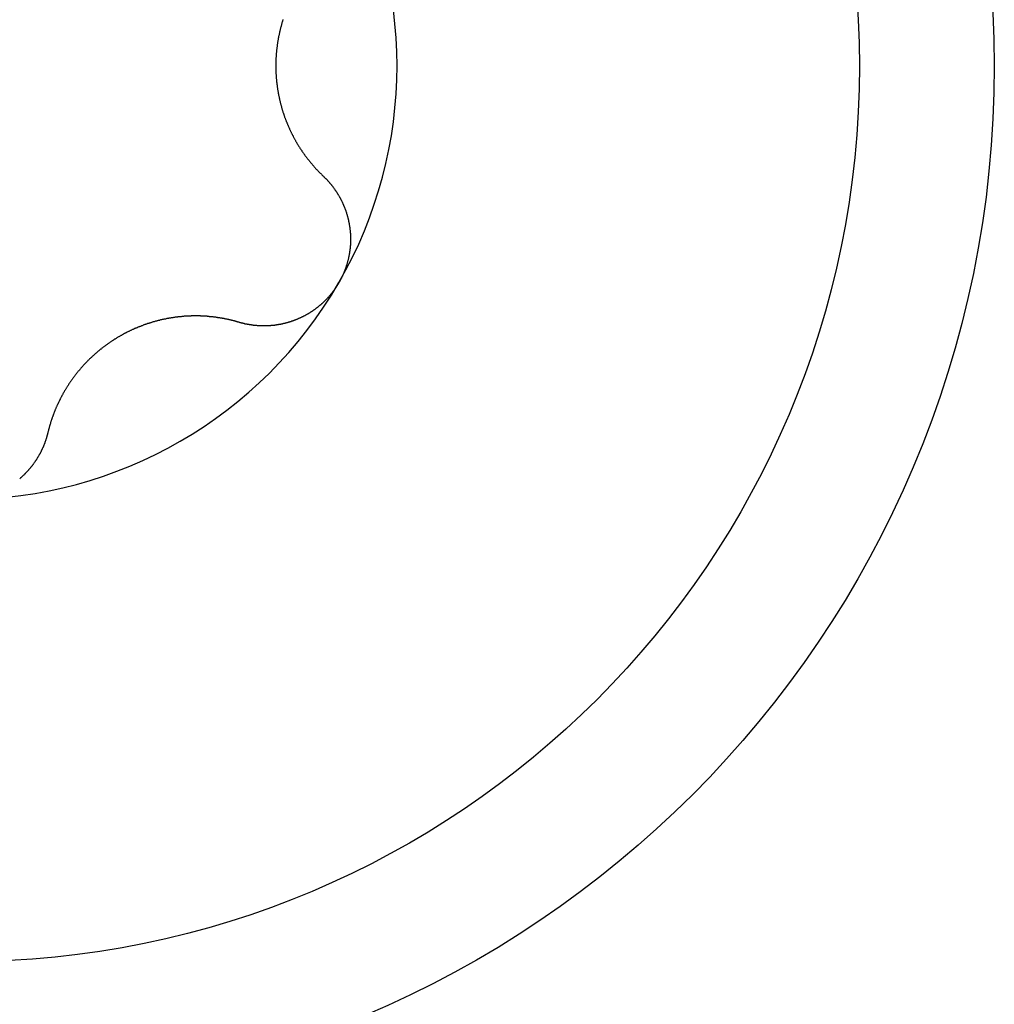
# Model space of a CAD drawing. Extents: x 1107 to 4046, y 937 to 3355.
# Tile 684 of 861: x 2092.27 to 2097.33, y 3095.15 to 3100.26. Entities that reach past the tile are written whole.
import ezdxf

# ---------------------------------------------------------------- set-up
doc = ezdxf.new("R2010")
doc.units = 0
doc.layers.add('KF_VIDA_L___C_BOTTOM', color=7, linetype='CONTINUOUS')

# ---------------------------------------------------------------- blocks, each defined once
blk = doc.blocks.new('KF_VIDA_L___C_BOTTOM')
at = {"layer": 'KF_VIDA_L___C_BOTTOM'}
for points in [[(-93.3418, 225.24, 0), (-93.3427, 225.237, 0), (-93.3436, 225.234, 0), (-93.3445, 225.231, 0), (-93.3454, 225.229, 0), (-93.3463, 225.226, 0), (-93.3471, 225.223, 0), (-93.348, 225.22, 0), (-93.3488, 225.217, 0), (-93.3496, 225.214, 0), (-93.3504, 225.211, 0), (-93.3512, 225.208, 0), (-93.352, 225.205, 0), (-93.3528, 225.202, 0), (-93.3536, 225.2, 0), (-93.3543, 225.197, 0), (-93.3551, 225.194, 0), (-93.3558, 225.191, 0), (-93.3565, 225.188, 0), (-93.3572, 225.185, 0), (-93.3579, 225.182, 0), (-93.3586, 225.179, 0), (-93.3593, 225.176, 0), (-93.36, 225.173, 0), (-93.3606, 225.17, 0), (-93.3613, 225.167, 0), (-93.3619, 225.164, 0), (-93.3625, 225.161, 0), (-93.3631, 225.158, 0), (-93.3637, 225.155, 0), (-93.3643, 225.152, 0), (-93.3649, 225.149, 0), (-93.3654, 225.146, 0), (-93.366, 225.143, 0), (-93.3665, 225.14, 0), (-93.3671, 225.138, 0), (-93.3676, 225.135, 0), (-93.3681, 225.132, 0), (-93.3686, 225.129, 0), (-93.3691, 225.126, 0), (-93.3695, 225.123, 0), (-93.37, 225.12, 0), (-93.3705, 225.117, 0), (-93.3709, 225.114, 0), (-93.3713, 225.111, 0), (-93.3718, 225.108, 0), (-93.3722, 225.105, 0), (-93.3726, 225.102, 0), (-93.3729, 225.099, 0), (-93.3733, 225.096, 0), (-93.3737, 225.093, 0), (-93.374, 225.09, 0), (-93.3744, 225.087, 0), (-93.3747, 225.084, 0), (-93.375, 225.081, 0), (-93.3753, 225.078, 0), (-93.3756, 225.075, 0), (-93.3759, 225.072, 0), (-93.3762, 225.069, 0), (-93.3764, 225.066, 0), (-93.3767, 225.063, 0), (-93.3769, 225.06, 0), (-93.3771, 225.057, 0), (-93.3774, 225.054, 0), (-93.3776, 225.051, 0), (-93.3778, 225.048, 0), (-93.3779, 225.045, 0), (-93.3781, 225.042, 0), (-93.3783, 225.039, 0), (-93.3784, 225.036, 0), (-93.3785, 225.034, 0), (-93.3787, 225.031, 0), (-93.3788, 225.028, 0), (-93.3789, 225.025, 0), (-93.379, 225.022, 0), (-93.3791, 225.019, 0), (-93.3791, 225.016, 0), (-93.3792, 225.013, 0), (-93.3792, 225.01, 0), (-93.3793, 225.007, 0), (-93.3793, 225.004, 0), (-93.3793, 225.001, 0), (-93.3793, 224.999, 0), (-93.3793, 224.996, 0), (-93.3793, 224.993, 0), (-93.3792, 224.99, 0), (-93.3792, 224.987, 0), (-93.3791, 224.984, 0), (-93.3791, 224.981, 0), (-93.379, 224.978, 0), (-93.3789, 224.975, 0), (-93.3788, 224.972, 0), (-93.3787, 224.969, 0), (-93.3785, 224.966, 0), (-93.3784, 224.964, 0), (-93.3783, 224.961, 0), (-93.3781, 224.958, 0), (-93.3779, 224.955, 0), (-93.3778, 224.952, 0), (-93.3776, 224.949, 0), (-93.3774, 224.946, 0), (-93.3771, 224.943, 0), (-93.3769, 224.94, 0), (-93.3767, 224.937, 0), (-93.3764, 224.934, 0), (-93.3762, 224.931, 0), (-93.3759, 224.928, 0), (-93.3756, 224.925, 0), (-93.3753, 224.922, 0), (-93.375, 224.919, 0), (-93.3747, 224.916, 0), (-93.3744, 224.913, 0), (-93.374, 224.91, 0), (-93.3737, 224.907, 0), (-93.3733, 224.904, 0), (-93.3729, 224.901, 0), (-93.3726, 224.898, 0), (-93.3722, 224.895, 0), (-93.3718, 224.892, 0), (-93.3713, 224.889, 0), (-93.3709, 224.886, 0), (-93.3705, 224.883, 0), (-93.37, 224.88, 0), (-93.3695, 224.877, 0), (-93.3691, 224.874, 0), (-93.3686, 224.871, 0), (-93.3681, 224.868, 0), (-93.3676, 224.865, 0), (-93.3671, 224.862, 0), (-93.3665, 224.86, 0), (-93.366, 224.857, 0), (-93.3654, 224.854, 0), (-93.3649, 224.851, 0), (-93.3643, 224.848, 0), (-93.3637, 224.845, 0), (-93.3631, 224.842, 0), (-93.3625, 224.839, 0), (-93.3619, 224.836, 0), (-93.3613, 224.833, 0), (-93.3606, 224.83, 0), (-93.36, 224.827, 0), (-93.3593, 224.824, 0), (-93.3586, 224.821, 0), (-93.3579, 224.818, 0), (-93.3572, 224.815, 0), (-93.3565, 224.812, 0), (-93.3558, 224.809, 0), (-93.3551, 224.806, 0), (-93.3543, 224.803, 0), (-93.3536, 224.8, 0), (-93.3528, 224.798, 0), (-93.352, 224.795, 0), (-93.3512, 224.792, 0), (-93.3504, 224.789, 0), (-93.3496, 224.786, 0), (-93.3488, 224.783, 0), (-93.348, 224.78, 0), (-93.3471, 224.777, 0), (-93.3463, 224.774, 0), (-93.3454, 224.771, 0), (-93.3445, 224.769, 0), (-93.3436, 224.766, 0), (-93.3427, 224.763, 0), (-93.3418, 224.76, 0), (-93.3409, 224.757, 0), (-93.34, 224.754, 0), (-93.339, 224.751, 0), (-93.3381, 224.749, 0), (-93.3371, 224.746, 0), (-93.3361, 224.743, 0), (-93.3352, 224.74, 0), (-93.3342, 224.737, 0), (-93.3332, 224.734, 0), (-93.3321, 224.732, 0), (-93.3311, 224.729, 0), (-93.3301, 224.726, 0), (-93.329, 224.723, 0), (-93.328, 224.721, 0), (-93.3269, 224.718, 0), (-93.3259, 224.715, 0), (-93.3248, 224.712, 0), (-93.3237, 224.709, 0), (-93.3226, 224.707, 0), (-93.3215, 224.704, 0), (-93.3204, 224.701, 0), (-93.3192, 224.699, 0), (-93.3181, 224.696, 0), (-93.317, 224.693, 0), (-93.3158, 224.69, 0), (-93.3146, 224.688, 0), (-93.3135, 224.685, 0), (-93.3123, 224.682, 0), (-93.3111, 224.68, 0), (-93.3099, 224.677, 0), (-93.3087, 224.674, 0), (-93.3075, 224.672, 0), (-93.3063, 224.669, 0), (-93.305, 224.666, 0), (-93.3038, 224.664, 0), (-93.3026, 224.661, 0), (-93.3013, 224.659, 0), (-93.3001, 224.656, 0), (-93.2988, 224.653, 0), (-93.2975, 224.651, 0), (-93.2963, 224.648, 0), (-93.295, 224.646, 0), (-93.2937, 224.643, 0), (-93.2924, 224.641, 0), (-93.2911, 224.638, 0), (-93.2898, 224.636, 0), (-93.2884, 224.633, 0), (-93.2871, 224.63, 0), (-93.2858, 224.628, 0), (-93.2844, 224.625, 0), (-93.2831, 224.623, 0), (-93.2817, 224.621, 0), (-93.2804, 224.618, 0), (-93.279, 224.616, 0), (-93.2777, 224.613, 0), (-93.2763, 224.611, 0), (-93.2749, 224.608, 0), (-93.2735, 224.606, 0), (-93.2721, 224.603, 0), (-93.2707, 224.601, 0), (-93.2693, 224.599, 0), (-93.2679, 224.596, 0), (-93.2665, 224.594, 0), (-93.2651, 224.592, 0), (-93.2637, 224.589, 0), (-93.2622, 224.587, 0), (-93.2608, 224.585, 0), (-93.2594, 224.582, 0), (-93.2579, 224.58, 0), (-93.2565, 224.578, 0), (-93.255, 224.575, 0), (-93.2536, 224.573, 0), (-93.2521, 224.571, 0), (-93.2506, 224.569, 0), (-93.2492, 224.566, 0), (-93.2477, 224.564, 0), (-93.2462, 224.562, 0), (-93.2447, 224.56, 0), (-93.2432, 224.558, 0), (-93.2417, 224.555, 0), (-93.2402, 224.553, 0), (-93.2387, 224.551, 0), (-93.2372, 224.549, 0), (-93.2356, 224.547, 0), (-93.2341, 224.544, 0), (-93.2325, 224.542, 0), (-93.231, 224.54, 0), (-93.2294, 224.538, 0), (-93.2278, 224.536, 0), (-93.2262, 224.533, 0), (-93.2246, 224.531, 0), (-93.223, 224.529, 0), (-93.2214, 224.527, 0), (-93.2197, 224.525, 0), (-93.2181, 224.523, 0), (-93.2165, 224.521, 0), (-93.2148, 224.518, 0), (-93.2132, 224.516, 0), (-93.2115, 224.514, 0), (-93.2098, 224.512, 0), (-93.2081, 224.51, 0), (-93.2064, 224.508, 0), (-93.2047, 224.506, 0), (-93.203, 224.503, 0), (-93.2013, 224.501, 0), (-93.1996, 224.499, 0), (-93.1978, 224.497, 0), (-93.1961, 224.495, 0), (-93.1943, 224.493, 0), (-93.1926, 224.491, 0), (-93.1908, 224.489, 0), (-93.189, 224.487, 0), (-93.1873, 224.485, 0), (-93.1855, 224.483, 0), (-93.1837, 224.481, 0), (-93.1819, 224.479, 0), (-93.1801, 224.476, 0), (-93.1782, 224.474, 0), (-93.1764, 224.472, 0), (-93.1746, 224.47, 0), (-93.1727, 224.468, 0), (-93.1709, 224.466, 0), (-93.169, 224.464, 0), (-93.1671, 224.462, 0), (-93.1653, 224.46, 0), (-93.1634, 224.458, 0), (-93.1615, 224.456, 0), (-93.1596, 224.454, 0), (-93.1577, 224.452, 0), (-93.1558, 224.45, 0), (-93.1539, 224.448, 0), (-93.1519, 224.446, 0), (-93.15, 224.445, 0), (-93.1481, 224.443, 0), (-93.1461, 224.441, 0), (-93.1442, 224.439, 0), (-93.1422, 224.437, 0), (-93.1402, 224.435, 0), (-93.1383, 224.433, 0), (-93.1363, 224.431, 0), (-93.1343, 224.429, 0), (-93.1323, 224.427, 0)], [(-93.1323, 224.427, 0), (-93.1307, 224.426, 0), (-93.129, 224.424, 0), (-93.1274, 224.423, 0), (-93.1258, 224.421, 0), (-93.1242, 224.419, 0), (-93.1226, 224.418, 0), (-93.121, 224.416, 0), (-93.1194, 224.415, 0), (-93.1179, 224.413, 0), (-93.1163, 224.411, 0), (-93.1147, 224.41, 0), (-93.1132, 224.408, 0), (-93.1116, 224.406, 0), (-93.1101, 224.405, 0), (-93.1086, 224.403, 0), (-93.1071, 224.401, 0), (-93.1056, 224.4, 0), (-93.1041, 224.398, 0), (-93.1026, 224.396, 0), (-93.1011, 224.395, 0), (-93.0996, 224.393, 0), (-93.0981, 224.391, 0), (-93.0967, 224.389, 0), (-93.0952, 224.388, 0), (-93.0938, 224.386, 0), (-93.0923, 224.384, 0), (-93.0909, 224.382, 0), (-93.0895, 224.381, 0), (-93.0881, 224.379, 0), (-93.0867, 224.377, 0), (-93.0853, 224.375, 0), (-93.0839, 224.374, 0), (-93.0826, 224.372, 0), (-93.0812, 224.37, 0), (-93.0798, 224.368, 0), (-93.0785, 224.366, 0), (-93.0772, 224.364, 0), (-93.0758, 224.363, 0), (-93.0745, 224.361, 0), (-93.0732, 224.359, 0), (-93.0719, 224.357, 0), (-93.0706, 224.355, 0), (-93.0693, 224.353, 0), (-93.0681, 224.351, 0), (-93.0668, 224.35, 0), (-93.0655, 224.348, 0), (-93.0643, 224.346, 0), (-93.0631, 224.344, 0), (-93.0618, 224.342, 0), (-93.0606, 224.34, 0), (-93.0594, 224.338, 0), (-93.0582, 224.336, 0), (-93.057, 224.334, 0), (-93.0559, 224.332, 0), (-93.0547, 224.33, 0), (-93.0535, 224.328, 0), (-93.0524, 224.326, 0), (-93.0513, 224.325, 0), (-93.0501, 224.323, 0), (-93.049, 224.321, 0), (-93.0479, 224.319, 0), (-93.0468, 224.317, 0), (-93.0457, 224.315, 0), (-93.0447, 224.313, 0), (-93.0436, 224.311, 0), (-93.0425, 224.309, 0), (-93.0415, 224.307, 0), (-93.0405, 224.305, 0), (-93.0394, 224.303, 0), (-93.0384, 224.301, 0), (-93.0374, 224.299, 0), (-93.0364, 224.297, 0), (-93.0354, 224.295, 0), (-93.0345, 224.293, 0), (-93.0335, 224.291, 0), (-93.0326, 224.289, 0), (-93.0316, 224.286, 0), (-93.0307, 224.284, 0), (-93.0298, 224.282, 0), (-93.0289, 224.28, 0), (-93.028, 224.278, 0), (-93.0271, 224.276, 0), (-93.0262, 224.274, 0), (-93.0254, 224.272, 0), (-93.0245, 224.27, 0), (-93.0237, 224.268, 0), (-93.0228, 224.266, 0), (-93.022, 224.264, 0), (-93.0212, 224.262, 0), (-93.0204, 224.26, 0), (-93.0196, 224.257, 0), (-93.0188, 224.255, 0), (-93.018, 224.253, 0), (-93.0173, 224.251, 0), (-93.0165, 224.249, 0), (-93.0158, 224.247, 0), (-93.015, 224.245, 0), (-93.0143, 224.242, 0), (-93.0136, 224.24, 0), (-93.0129, 224.238, 0), (-93.0122, 224.236, 0), (-93.0115, 224.234, 0), (-93.0108, 224.231, 0), (-93.0102, 224.229, 0), (-93.0095, 224.227, 0), (-93.0089, 224.225, 0), (-93.0083, 224.222, 0), (-93.0076, 224.22, 0), (-93.007, 224.218, 0), (-93.0064, 224.216, 0), (-93.0058, 224.213, 0), (-93.0052, 224.211, 0), (-93.0047, 224.209, 0), (-93.0041, 224.207, 0), (-93.0036, 224.204, 0), (-93.003, 224.202, 0), (-93.0025, 224.2, 0), (-93.002, 224.197, 0), (-93.0015, 224.195, 0), (-93.001, 224.193, 0), (-93.0005, 224.191, 0), (-93.0001, 224.188, 0), (-92.9996, 224.186, 0), (-92.9992, 224.184, 0), (-92.9987, 224.181, 0), (-92.9983, 224.179, 0), (-92.9979, 224.177, 0), (-92.9975, 224.174, 0), (-92.9971, 224.172, 0), (-92.9967, 224.169, 0), (-92.9964, 224.167, 0), (-92.996, 224.165, 0), (-92.9957, 224.162, 0), (-92.9953, 224.16, 0), (-92.995, 224.158, 0), (-92.9947, 224.155, 0), (-92.9944, 224.153, 0), (-92.9941, 224.15, 0), (-92.9939, 224.148, 0), (-92.9936, 224.146, 0), (-92.9934, 224.143, 0), (-92.9931, 224.141, 0), (-92.9929, 224.138, 0), (-92.9927, 224.136, 0), (-92.9925, 224.134, 0), (-92.9923, 224.131, 0), (-92.9922, 224.129, 0), (-92.992, 224.126, 0), (-92.9919, 224.124, 0), (-92.9918, 224.122, 0), (-92.9916, 224.119, 0), (-92.9915, 224.117, 0), (-92.9914, 224.114, 0), (-92.9914, 224.112, 0), (-92.9913, 224.109, 0), (-92.9913, 224.107, 0), (-92.9912, 224.104, 0), (-92.9912, 224.102, 0), (-92.9912, 224.1, 0), (-92.9912, 224.097, 0), (-92.9912, 224.095, 0), (-92.9912, 224.092, 0), (-92.9913, 224.09, 0), (-92.9913, 224.087, 0), (-92.9914, 224.085, 0), (-92.9915, 224.083, 0), (-92.9916, 224.08, 0), (-92.9917, 224.078, 0), (-92.9918, 224.075, 0), (-92.992, 224.073, 0), (-92.9921, 224.07, 0), (-92.9923, 224.068, 0), (-92.9925, 224.065, 0), (-92.9927, 224.063, 0), (-92.9929, 224.06, 0), (-92.9931, 224.058, 0), (-92.9934, 224.056, 0), (-92.9936, 224.053, 0), (-92.9939, 224.051, 0), (-92.9942, 224.048, 0), (-92.9945, 224.046, 0), (-92.9948, 224.043, 0), (-92.9951, 224.041, 0), (-92.9954, 224.039, 0), (-92.9958, 224.036, 0), (-92.9961, 224.034, 0), (-92.9965, 224.031, 0), (-92.9969, 224.029, 0), (-92.9973, 224.026, 0), (-92.9977, 224.024, 0), (-92.9982, 224.021, 0), (-92.9986, 224.019, 0), (-92.9991, 224.017, 0), (-92.9995, 224.014, 0), (-93, 224.012, 0), (-93.0005, 224.009, 0), (-93.001, 224.007, 0), (-93.0015, 224.005, 0), (-93.0021, 224.002, 0), (-93.0026, 224, 0), (-93.0032, 223.997, 0), (-93.0037, 223.995, 0), (-93.0043, 223.993, 0), (-93.0049, 223.99, 0), (-93.0055, 223.988, 0), (-93.0062, 223.985, 0), (-93.0068, 223.983, 0), (-93.0075, 223.981, 0), (-93.0081, 223.978, 0), (-93.0088, 223.976, 0), (-93.0095, 223.974, 0), (-93.0102, 223.971, 0), (-93.0109, 223.969, 0), (-93.0116, 223.966, 0), (-93.0123, 223.964, 0), (-93.0131, 223.962, 0), (-93.0139, 223.959, 0), (-93.0146, 223.957, 0), (-93.0154, 223.955, 0), (-93.0162, 223.952, 0), (-93.017, 223.95, 0), (-93.0178, 223.948, 0), (-93.0187, 223.945, 0), (-93.0195, 223.943, 0), (-93.0204, 223.941, 0), (-93.0213, 223.939, 0), (-93.0221, 223.936, 0), (-93.023, 223.934, 0), (-93.0239, 223.932, 0), (-93.0248, 223.929, 0), (-93.0258, 223.927, 0), (-93.0267, 223.925, 0), (-93.0277, 223.923, 0), (-93.0286, 223.92, 0), (-93.0296, 223.918, 0), (-93.0306, 223.916, 0), (-93.0316, 223.914, 0), (-93.0326, 223.912, 0), (-93.0336, 223.909, 0), (-93.0346, 223.907, 0), (-93.0357, 223.905, 0), (-93.0367, 223.903, 0), (-93.0378, 223.901, 0), (-93.0389, 223.898, 0), (-93.04, 223.896, 0), (-93.0411, 223.894, 0), (-93.0422, 223.892, 0), (-93.0433, 223.89, 0), (-93.0444, 223.888, 0), (-93.0456, 223.886, 0), (-93.0467, 223.883, 0), (-93.0479, 223.881, 0), (-93.0491, 223.879, 0), (-93.0502, 223.877, 0), (-93.0514, 223.875, 0)], [(-93.0514, 223.875, 0), (-93.0527, 223.873, 0), (-93.0539, 223.871, 0), (-93.0551, 223.869, 0), (-93.0563, 223.867, 0), (-93.0576, 223.865, 0), (-93.0589, 223.863, 0), (-93.0602, 223.861, 0), (-93.0615, 223.859, 0), (-93.0628, 223.856, 0), (-93.0641, 223.854, 0), (-93.0654, 223.852, 0), (-93.0668, 223.85, 0), (-93.0681, 223.848, 0), (-93.0695, 223.846, 0), (-93.0709, 223.844, 0), (-93.0723, 223.842, 0), (-93.0737, 223.84, 0), (-93.0751, 223.838, 0), (-93.0765, 223.836, 0), (-93.0779, 223.834, 0), (-93.0794, 223.833, 0), (-93.0809, 223.831, 0), (-93.0823, 223.829, 0), (-93.0838, 223.827, 0), (-93.0853, 223.825, 0), (-93.0868, 223.823, 0), (-93.0883, 223.821, 0), (-93.0899, 223.819, 0), (-93.0914, 223.817, 0), (-93.093, 223.815, 0), (-93.0945, 223.813, 0), (-93.0961, 223.811, 0), (-93.0977, 223.81, 0), (-93.0993, 223.808, 0), (-93.1009, 223.806, 0), (-93.1025, 223.804, 0), (-93.1041, 223.802, 0), (-93.1057, 223.8, 0), (-93.1074, 223.798, 0), (-93.109, 223.797, 0), (-93.1107, 223.795, 0), (-93.1124, 223.793, 0), (-93.1141, 223.791, 0), (-93.1158, 223.789, 0), (-93.1175, 223.788, 0), (-93.1192, 223.786, 0), (-93.1209, 223.784, 0), (-93.1226, 223.782, 0), (-93.1244, 223.781, 0), (-93.1261, 223.779, 0), (-93.1279, 223.777, 0), (-93.1297, 223.775, 0), (-93.1315, 223.774, 0), (-93.1333, 223.772, 0), (-93.1351, 223.77, 0), (-93.1369, 223.769, 0), (-93.1387, 223.767, 0), (-93.1405, 223.765, 0), (-93.1423, 223.764, 0), (-93.1442, 223.762, 0), (-93.146, 223.76, 0), (-93.1479, 223.759, 0), (-93.1498, 223.757, 0), (-93.1516, 223.756, 0), (-93.1535, 223.754, 0), (-93.1554, 223.752, 0), (-93.1573, 223.751, 0), (-93.1592, 223.749, 0), (-93.1612, 223.748, 0), (-93.1631, 223.746, 0), (-93.165, 223.745, 0), (-93.167, 223.743, 0), (-93.1689, 223.742, 0), (-93.1709, 223.74, 0), (-93.1729, 223.739, 0), (-93.1748, 223.737, 0), (-93.1768, 223.736, 0), (-93.1788, 223.734, 0), (-93.1808, 223.733, 0), (-93.1828, 223.732, 0), (-93.1848, 223.73, 0), (-93.1868, 223.729, 0), (-93.1889, 223.727, 0), (-93.1909, 223.726, 0), (-93.1929, 223.725, 0), (-93.195, 223.723, 0), (-93.1971, 223.722, 0), (-93.1991, 223.721, 0), (-93.2012, 223.719, 0), (-93.2033, 223.718, 0), (-93.2053, 223.717, 0), (-93.2074, 223.715, 0), (-93.2095, 223.714, 0), (-93.2116, 223.713, 0), (-93.2137, 223.712, 0), (-93.2158, 223.711, 0), (-93.218, 223.709, 0), (-93.2201, 223.708, 0), (-93.2222, 223.707, 0), (-93.2243, 223.706, 0), (-93.2265, 223.705, 0), (-93.2286, 223.703, 0), (-93.2308, 223.702, 0), (-93.2329, 223.701, 0), (-93.2351, 223.7, 0), (-93.2373, 223.699, 0), (-93.2394, 223.698, 0), (-93.2416, 223.697, 0), (-93.2438, 223.696, 0), (-93.246, 223.695, 0), (-93.2481, 223.694, 0), (-93.2503, 223.693, 0), (-93.2525, 223.692, 0), (-93.2547, 223.691, 0), (-93.2569, 223.69, 0), (-93.2591, 223.689, 0), (-93.2613, 223.688, 0), (-93.2635, 223.687, 0), (-93.2658, 223.686, 0), (-93.268, 223.685, 0), (-93.2702, 223.684, 0), (-93.2724, 223.683, 0), (-93.2746, 223.682, 0), (-93.2769, 223.681, 0), (-93.2791, 223.68, 0), (-93.2813, 223.68, 0), (-93.2836, 223.679, 0), (-93.2858, 223.678, 0), (-93.288, 223.677, 0), (-93.2903, 223.676, 0), (-93.2925, 223.675, 0), (-93.2948, 223.675, 0), (-93.297, 223.674, 0), (-93.2993, 223.673, 0), (-93.3015, 223.672, 0), (-93.3038, 223.672, 0), (-93.306, 223.671, 0), (-93.3083, 223.67, 0), (-93.3105, 223.67, 0), (-93.3128, 223.669, 0), (-93.315, 223.668, 0), (-93.3173, 223.668, 0), (-93.3195, 223.667, 0), (-93.3218, 223.666, 0), (-93.324, 223.666, 0), (-93.3263, 223.665, 0), (-93.3285, 223.664, 0), (-93.3308, 223.664, 0), (-93.333, 223.663, 0), (-93.3353, 223.663, 0), (-93.3375, 223.662, 0), (-93.3398, 223.662, 0), (-93.3421, 223.661, 0), (-93.3443, 223.661, 0), (-93.3465, 223.66, 0), (-93.3488, 223.66, 0), (-93.351, 223.659, 0), (-93.3533, 223.659, 0), (-93.3555, 223.658, 0), (-93.3578, 223.658, 0), (-93.36, 223.657, 0), (-93.3623, 223.657, 0), (-93.3645, 223.657, 0), (-93.3667, 223.656, 0), (-93.369, 223.656, 0), (-93.3712, 223.655, 0), (-93.3734, 223.655, 0), (-93.3756, 223.655, 0), (-93.3779, 223.654, 0), (-93.3801, 223.654, 0), (-93.3823, 223.654, 0), (-93.3845, 223.654, 0), (-93.3867, 223.653, 0), (-93.389, 223.653, 0), (-93.3912, 223.653, 0), (-93.3934, 223.653, 0), (-93.3957, 223.652, 0), (-93.3979, 223.652, 0), (-93.4001, 223.652, 0), (-93.4024, 223.652, 0), (-93.4046, 223.652, 0), (-93.4069, 223.651, 0), (-93.4091, 223.651, 0), (-93.4113, 223.651, 0), (-93.4136, 223.651, 0), (-93.4158, 223.651, 0), (-93.4181, 223.651, 0), (-93.4203, 223.651, 0), (-93.4226, 223.65, 0), (-93.4249, 223.65, 0), (-93.4271, 223.65, 0), (-93.4294, 223.65, 0), (-93.4316, 223.65, 0), (-93.4339, 223.65, 0), (-93.4361, 223.65, 0), (-93.4384, 223.65, 0), (-93.4407, 223.65, 0), (-93.4429, 223.65, 0), (-93.4452, 223.65, 0), (-93.4475, 223.65, 0), (-93.4497, 223.65, 0), (-93.452, 223.65, 0), (-93.4542, 223.65, 0), (-93.4565, 223.65, 0), (-93.4588, 223.65, 0), (-93.461, 223.651, 0), (-93.4633, 223.651, 0), (-93.4656, 223.651, 0), (-93.4678, 223.651, 0), (-93.4701, 223.651, 0), (-93.4723, 223.651, 0), (-93.4746, 223.651, 0), (-93.4769, 223.652, 0), (-93.4791, 223.652, 0), (-93.4814, 223.652, 0), (-93.4836, 223.652, 0), (-93.4859, 223.652, 0), (-93.4881, 223.653, 0), (-93.4904, 223.653, 0), (-93.4927, 223.653, 0), (-93.4949, 223.653, 0), (-93.4972, 223.654, 0), (-93.4994, 223.654, 0), (-93.5017, 223.654, 0), (-93.5039, 223.654, 0), (-93.5061, 223.655, 0), (-93.5084, 223.655, 0), (-93.5106, 223.655, 0), (-93.5129, 223.656, 0), (-93.5151, 223.656, 0), (-93.5173, 223.657, 0), (-93.5196, 223.657, 0), (-93.5218, 223.657, 0), (-93.524, 223.658, 0), (-93.5263, 223.658, 0), (-93.5285, 223.659, 0), (-93.5307, 223.659, 0), (-93.5329, 223.659, 0), (-93.5351, 223.66, 0), (-93.5373, 223.66, 0), (-93.5396, 223.661, 0), (-93.5418, 223.661, 0), (-93.544, 223.662, 0), (-93.5462, 223.662, 0), (-93.5484, 223.663, 0), (-93.5506, 223.664, 0), (-93.5528, 223.664, 0), (-93.5549, 223.665, 0), (-93.5571, 223.665, 0), (-93.5593, 223.666, 0), (-93.5615, 223.666, 0), (-93.5637, 223.667, 0), (-93.5658, 223.668, 0), (-93.568, 223.668, 0), (-93.5702, 223.669, 0)], [(-93.5702, 223.669, 0), (-93.5728, 223.67, 0), (-93.5754, 223.67, 0), (-93.5781, 223.671, 0), (-93.5807, 223.672, 0), (-93.5834, 223.673, 0), (-93.586, 223.673, 0), (-93.5887, 223.674, 0), (-93.5913, 223.675, 0), (-93.594, 223.676, 0), (-93.5966, 223.676, 0), (-93.5993, 223.677, 0), (-93.6019, 223.678, 0), (-93.6046, 223.678, 0), (-93.6073, 223.679, 0), (-93.6099, 223.68, 0), (-93.6126, 223.68, 0), (-93.6153, 223.681, 0), (-93.6179, 223.682, 0), (-93.6206, 223.682, 0), (-93.6233, 223.683, 0), (-93.6259, 223.683, 0), (-93.6286, 223.684, 0), (-93.6313, 223.685, 0), (-93.634, 223.685, 0), (-93.6367, 223.686, 0), (-93.6393, 223.686, 0), (-93.642, 223.687, 0), (-93.6447, 223.687, 0), (-93.6474, 223.688, 0), (-93.6501, 223.688, 0), (-93.6527, 223.689, 0), (-93.6554, 223.689, 0), (-93.6581, 223.69, 0), (-93.6608, 223.69, 0), (-93.6635, 223.691, 0), (-93.6662, 223.691, 0), (-93.6688, 223.692, 0), (-93.6715, 223.692, 0), (-93.6742, 223.692, 0), (-93.6769, 223.693, 0), (-93.6796, 223.693, 0), (-93.6823, 223.694, 0), (-93.6849, 223.694, 0), (-93.6876, 223.694, 0), (-93.6903, 223.695, 0), (-93.693, 223.695, 0), (-93.6957, 223.696, 0), (-93.6984, 223.696, 0), (-93.701, 223.696, 0), (-93.7037, 223.697, 0), (-93.7064, 223.697, 0), (-93.7091, 223.697, 0), (-93.7117, 223.697, 0), (-93.7144, 223.698, 0), (-93.7171, 223.698, 0), (-93.7198, 223.698, 0), (-93.7224, 223.698, 0), (-93.7251, 223.699, 0), (-93.7278, 223.699, 0), (-93.7304, 223.699, 0), (-93.7331, 223.699, 0), (-93.7358, 223.7, 0), (-93.7384, 223.7, 0), (-93.7411, 223.7, 0), (-93.7438, 223.7, 0), (-93.7464, 223.7, 0), (-93.7491, 223.701, 0), (-93.7517, 223.701, 0), (-93.7544, 223.701, 0), (-93.7571, 223.701, 0), (-93.7598, 223.701, 0), (-93.7625, 223.701, 0), (-93.7652, 223.701, 0), (-93.7679, 223.701, 0), (-93.7706, 223.702, 0), (-93.7734, 223.702, 0), (-93.7761, 223.702, 0), (-93.7788, 223.702, 0), (-93.7816, 223.702, 0), (-93.7844, 223.702, 0), (-93.7871, 223.702, 0), (-93.7899, 223.702, 0), (-93.7927, 223.702, 0), (-93.7954, 223.702, 0), (-93.7982, 223.702, 0), (-93.801, 223.702, 0), (-93.8038, 223.702, 0), (-93.8066, 223.702, 0), (-93.8094, 223.702, 0), (-93.8122, 223.702, 0), (-93.8151, 223.702, 0), (-93.8179, 223.702, 0), (-93.8207, 223.701, 0), (-93.8235, 223.701, 0), (-93.8264, 223.701, 0), (-93.8292, 223.701, 0), (-93.8321, 223.701, 0), (-93.8349, 223.701, 0), (-93.8378, 223.701, 0), (-93.8406, 223.701, 0), (-93.8435, 223.7, 0), (-93.8464, 223.7, 0), (-93.8493, 223.7, 0), (-93.8521, 223.7, 0), (-93.855, 223.7, 0), (-93.8579, 223.699, 0), (-93.8608, 223.699, 0), (-93.8637, 223.699, 0), (-93.8666, 223.699, 0), (-93.8695, 223.698, 0), (-93.8724, 223.698, 0), (-93.8753, 223.698, 0), (-93.8782, 223.698, 0), (-93.8811, 223.697, 0), (-93.884, 223.697, 0), (-93.8869, 223.697, 0), (-93.8898, 223.696, 0), (-93.8927, 223.696, 0), (-93.8956, 223.696, 0), (-93.8986, 223.695, 0), (-93.9015, 223.695, 0), (-93.9044, 223.694, 0), (-93.9073, 223.694, 0), (-93.9103, 223.694, 0), (-93.9132, 223.693, 0), (-93.9161, 223.693, 0), (-93.919, 223.692, 0), (-93.922, 223.692, 0), (-93.9249, 223.691, 0), (-93.9278, 223.691, 0), (-93.9308, 223.69, 0), (-93.9337, 223.69, 0), (-93.9366, 223.689, 0), (-93.9396, 223.689, 0), (-93.9425, 223.688, 0), (-93.9454, 223.688, 0), (-93.9484, 223.687, 0), (-93.9513, 223.686, 0), (-93.9543, 223.686, 0), (-93.9572, 223.685, 0), (-93.9601, 223.685, 0), (-93.9631, 223.684, 0), (-93.966, 223.683, 0), (-93.9689, 223.683, 0), (-93.9718, 223.682, 0), (-93.9748, 223.681, 0), (-93.9777, 223.681, 0), (-93.9806, 223.68, 0), (-93.9836, 223.679, 0), (-93.9865, 223.679, 0), (-93.9894, 223.678, 0), (-93.9923, 223.677, 0), (-93.9952, 223.676, 0), (-93.9982, 223.675, 0), (-94.0011, 223.675, 0), (-94.004, 223.674, 0), (-94.0069, 223.673, 0), (-94.0098, 223.672, 0), (-94.0127, 223.671, 0), (-94.0156, 223.671, 0), (-94.0185, 223.67, 0), (-94.0214, 223.669, 0), (-94.0243, 223.668, 0), (-94.0272, 223.667, 0), (-94.0301, 223.666, 0), (-94.033, 223.665, 0), (-94.0358, 223.664, 0), (-94.0387, 223.663, 0), (-94.0416, 223.663, 0), (-94.0445, 223.662, 0), (-94.0473, 223.661, 0), (-94.0502, 223.66, 0), (-94.0531, 223.659, 0), (-94.0559, 223.658, 0), (-94.0588, 223.657, 0), (-94.0616, 223.656, 0), (-94.0644, 223.655, 0), (-94.0673, 223.654, 0), (-94.0701, 223.653, 0), (-94.0729, 223.651, 0), (-94.0758, 223.65, 0), (-94.0786, 223.649, 0), (-94.0814, 223.648, 0), (-94.0842, 223.647, 0), (-94.087, 223.646, 0), (-94.0898, 223.645, 0), (-94.0926, 223.644, 0), (-94.0954, 223.643, 0), (-94.0982, 223.641, 0), (-94.1009, 223.64, 0), (-94.1037, 223.639, 0), (-94.1065, 223.638, 0), (-94.1092, 223.637, 0), (-94.112, 223.636, 0), (-94.1147, 223.634, 0), (-94.1174, 223.633, 0), (-94.1202, 223.632, 0), (-94.1229, 223.631, 0), (-94.1256, 223.629, 0), (-94.1283, 223.628, 0), (-94.131, 223.627, 0), (-94.1337, 223.626, 0), (-94.1364, 223.624, 0), (-94.1391, 223.623, 0), (-94.1417, 223.622, 0), (-94.1444, 223.621, 0), (-94.1471, 223.619, 0), (-94.1497, 223.618, 0), (-94.1523, 223.617, 0), (-94.155, 223.615, 0), (-94.1576, 223.614, 0), (-94.1602, 223.613, 0), (-94.1628, 223.611, 0), (-94.1654, 223.61, 0), (-94.168, 223.608, 0), (-94.1706, 223.607, 0), (-94.1732, 223.606, 0), (-94.1757, 223.604, 0), (-94.1783, 223.603, 0), (-94.1808, 223.601, 0), (-94.1834, 223.6, 0), (-94.1859, 223.599, 0), (-94.1884, 223.597, 0), (-94.1909, 223.596, 0), (-94.1934, 223.594, 0), (-94.1959, 223.593, 0), (-94.1984, 223.591, 0), (-94.2009, 223.59, 0), (-94.2034, 223.588, 0), (-94.2059, 223.587, 0), (-94.2084, 223.585, 0), (-94.2109, 223.584, 0), (-94.2134, 223.582, 0), (-94.2159, 223.581, 0), (-94.2183, 223.579, 0), (-94.2208, 223.577, 0), (-94.2233, 223.576, 0), (-94.2258, 223.574, 0), (-94.2282, 223.573, 0), (-94.2307, 223.571, 0), (-94.2332, 223.569, 0), (-94.2356, 223.568, 0), (-94.2381, 223.566, 0), (-94.2405, 223.564, 0), (-94.243, 223.563, 0), (-94.2454, 223.561, 0), (-94.2479, 223.559, 0), (-94.2503, 223.557, 0), (-94.2527, 223.556, 0), (-94.2552, 223.554, 0), (-94.2576, 223.552, 0), (-94.26, 223.551, 0), (-94.2624, 223.549, 0), (-94.2648, 223.547, 0), (-94.2672, 223.545, 0), (-94.2696, 223.543, 0), (-94.272, 223.542, 0), (-94.2744, 223.54, 0), (-94.2768, 223.538, 0), (-94.2792, 223.536, 0), (-94.2815, 223.534, 0), (-94.2839, 223.532, 0), (-94.2863, 223.53, 0), (-94.2886, 223.529, 0), (-94.291, 223.527, 0), (-94.2933, 223.525, 0), (-94.2956, 223.523, 0), (-94.298, 223.521, 0), (-94.3003, 223.519, 0), (-94.3026, 223.517, 0), (-94.3049, 223.515, 0), (-94.3072, 223.513, 0), (-94.3095, 223.511, 0), (-94.3118, 223.509, 0), (-94.3141, 223.507, 0), (-94.3164, 223.505, 0), (-94.3186, 223.503, 0), (-94.3209, 223.501, 0), (-94.3232, 223.499, 0), (-94.3254, 223.497, 0), (-94.3276, 223.495, 0), (-94.3299, 223.493, 0), (-94.3321, 223.491, 0), (-94.3343, 223.489, 0), (-94.3365, 223.487, 0), (-94.3387, 223.485, 0), (-94.3409, 223.483, 0), (-94.3431, 223.481, 0), (-94.3453, 223.479, 0), (-94.3474, 223.476, 0), (-94.3496, 223.474, 0), (-94.3517, 223.472, 0), (-94.3539, 223.47, 0), (-94.356, 223.468, 0), (-94.3581, 223.466, 0), (-94.3602, 223.464, 0), (-94.3623, 223.462, 0), (-94.3644, 223.459, 0), (-94.3665, 223.457, 0), (-94.3686, 223.455, 0), (-94.3706, 223.453, 0), (-94.3727, 223.451, 0), (-94.3747, 223.448, 0), (-94.3768, 223.446, 0), (-94.3788, 223.444, 0), (-94.3808, 223.442, 0), (-94.3828, 223.44, 0), (-94.3848, 223.437, 0), (-94.3868, 223.435, 0), (-94.3887, 223.433, 0), (-94.3907, 223.431, 0), (-94.3926, 223.428, 0), (-94.3946, 223.426, 0), (-94.3965, 223.424, 0), (-94.3984, 223.421, 0), (-94.4003, 223.419, 0), (-94.4022, 223.417, 0), (-94.4041, 223.415, 0), (-94.406, 223.412, 0), (-94.4079, 223.41, 0), (-94.4097, 223.408, 0), (-94.4116, 223.405, 0), (-94.4134, 223.403, 0), (-94.4153, 223.401, 0), (-94.4171, 223.398, 0), (-94.4189, 223.396, 0), (-94.4207, 223.394, 0), (-94.4225, 223.391, 0), (-94.4242, 223.389, 0), (-94.426, 223.387, 0), (-94.4277, 223.384, 0), (-94.4295, 223.382, 0), (-94.4312, 223.38, 0), (-94.4329, 223.377, 0), (-94.4346, 223.375, 0), (-94.4363, 223.372, 0), (-94.438, 223.37, 0), (-94.4397, 223.368, 0), (-94.4414, 223.365, 0), (-94.443, 223.363, 0), (-94.4447, 223.361, 0), (-94.4463, 223.358, 0), (-94.4479, 223.356, 0), (-94.4496, 223.353, 0), (-94.4512, 223.351, 0), (-94.4527, 223.349, 0), (-94.4543, 223.346, 0), (-94.4559, 223.344, 0), (-94.4574, 223.341, 0), (-94.459, 223.339, 0), (-94.4605, 223.337, 0), (-94.4621, 223.334, 0), (-94.4636, 223.332, 0), (-94.4651, 223.329, 0), (-94.4666, 223.327, 0), (-94.468, 223.325, 0), (-94.4695, 223.322, 0), (-94.471, 223.32, 0), (-94.4724, 223.317, 0), (-94.4738, 223.315, 0), (-94.4753, 223.313, 0), (-94.4767, 223.31, 0), (-94.4781, 223.308, 0), (-94.4795, 223.305, 0), (-94.4808, 223.303, 0), (-94.4822, 223.301, 0), (-94.4836, 223.298, 0), (-94.4849, 223.296, 0), (-94.4862, 223.293, 0), (-94.4876, 223.291, 0), (-94.4889, 223.289, 0), (-94.4902, 223.286, 0), (-94.4914, 223.284, 0), (-94.4927, 223.281, 0), (-94.494, 223.279, 0), (-94.4952, 223.277, 0), (-94.4965, 223.274, 0), (-94.4977, 223.272, 0), (-94.4989, 223.269, 0), (-94.5001, 223.267, 0), (-94.5013, 223.265, 0), (-94.5025, 223.262, 0), (-94.5036, 223.26, 0), (-94.5048, 223.257, 0), (-94.506, 223.255, 0), (-94.5071, 223.253, 0), (-94.5083, 223.25, 0), (-94.5094, 223.248, 0), (-94.5105, 223.245, 0), (-94.5116, 223.243, 0), (-94.5128, 223.24, 0), (-94.5139, 223.238, 0), (-94.515, 223.236, 0), (-94.5161, 223.233, 0), (-94.5171, 223.231, 0), (-94.5182, 223.228, 0), (-94.5193, 223.226, 0), (-94.5203, 223.223, 0), (-94.5214, 223.221, 0), (-94.5224, 223.218, 0), (-94.5235, 223.216, 0), (-94.5245, 223.213, 0), (-94.5255, 223.211, 0), (-94.5265, 223.208, 0), (-94.5276, 223.206, 0), (-94.5286, 223.203, 0), (-94.5295, 223.201, 0), (-94.5305, 223.198, 0), (-94.5315, 223.196, 0), (-94.5325, 223.193, 0), (-94.5334, 223.19, 0), (-94.5344, 223.188, 0), (-94.5353, 223.185, 0), (-94.5362, 223.183, 0), (-94.5372, 223.18, 0), (-94.5381, 223.178, 0), (-94.539, 223.175, 0), (-94.5399, 223.172, 0), (-94.5408, 223.17, 0), (-94.5417, 223.167, 0), (-94.5425, 223.165, 0), (-94.5434, 223.162, 0), (-94.5443, 223.16, 0), (-94.5451, 223.157, 0), (-94.5459, 223.154, 0), (-94.5468, 223.152, 0), (-94.5476, 223.149, 0), (-94.5484, 223.146, 0), (-94.5492, 223.144, 0), (-94.55, 223.141, 0), (-94.5508, 223.139, 0), (-94.5516, 223.136, 0), (-94.5523, 223.133, 0), (-94.5531, 223.131, 0), (-94.5539, 223.128, 0), (-94.5546, 223.125, 0), (-94.5553, 223.123, 0), (-94.5561, 223.12, 0), (-94.5568, 223.117, 0), (-94.5575, 223.115, 0), (-94.5582, 223.112, 0), (-94.5589, 223.11, 0), (-94.5595, 223.107, 0), (-94.5602, 223.104, 0), (-94.5609, 223.102, 0), (-94.5615, 223.099, 0), (-94.5621, 223.096, 0)], [(-94.5621, 223.096, 0), (-94.5627, 223.094, 0), (-94.5632, 223.092, 0), (-94.5638, 223.09, 0), (-94.5643, 223.087, 0), (-94.5649, 223.085, 0), (-94.5655, 223.083, 0), (-94.5661, 223.081, 0), (-94.5667, 223.079, 0), (-94.5673, 223.077, 0), (-94.5679, 223.074, 0), (-94.5686, 223.072, 0), (-94.5692, 223.07, 0), (-94.5699, 223.068, 0), (-94.5705, 223.066, 0), (-94.5712, 223.064, 0), (-94.5719, 223.061, 0), (-94.5726, 223.059, 0), (-94.5733, 223.057, 0), (-94.5741, 223.055, 0), (-94.5748, 223.053, 0), (-94.5756, 223.051, 0), (-94.5763, 223.049, 0), (-94.5771, 223.046, 0), (-94.5779, 223.044, 0), (-94.5787, 223.042, 0), (-94.5795, 223.04, 0), (-94.5803, 223.038, 0), (-94.5811, 223.036, 0), (-94.5819, 223.034, 0), (-94.5828, 223.032, 0), (-94.5837, 223.029, 0), (-94.5845, 223.027, 0), (-94.5854, 223.025, 0), (-94.5863, 223.023, 0), (-94.5872, 223.021, 0), (-94.5881, 223.019, 0), (-94.589, 223.017, 0), (-94.5899, 223.015, 0), (-94.5909, 223.013, 0), (-94.5918, 223.011, 0), (-94.5928, 223.009, 0), (-94.5938, 223.007, 0), (-94.5947, 223.005, 0), (-94.5957, 223.003, 0), (-94.5967, 223.001, 0), (-94.5977, 222.999, 0), (-94.5987, 222.997, 0), (-94.5998, 222.994, 0), (-94.6008, 222.992, 0), (-94.6019, 222.99, 0), (-94.6029, 222.988, 0), (-94.604, 222.986, 0), (-94.6051, 222.984, 0), (-94.6062, 222.982, 0), (-94.6073, 222.981, 0), (-94.6084, 222.979, 0), (-94.6095, 222.977, 0), (-94.6106, 222.975, 0), (-94.6117, 222.973, 0), (-94.6129, 222.971, 0), (-94.614, 222.969, 0), (-94.6152, 222.967, 0), (-94.6164, 222.965, 0), (-94.6175, 222.963, 0), (-94.6187, 222.961, 0), (-94.6199, 222.959, 0), (-94.6211, 222.957, 0), (-94.6224, 222.955, 0), (-94.6236, 222.953, 0), (-94.6248, 222.952, 0), (-94.6261, 222.95, 0), (-94.6273, 222.948, 0), (-94.6286, 222.946, 0), (-94.6299, 222.944, 0), (-94.6311, 222.942, 0), (-94.6324, 222.94, 0), (-94.6337, 222.939, 0), (-94.635, 222.937, 0), (-94.6364, 222.935, 0), (-94.6377, 222.933, 0), (-94.639, 222.931, 0), (-94.6404, 222.93, 0), (-94.6417, 222.928, 0), (-94.6431, 222.926, 0), (-94.6444, 222.924, 0), (-94.6458, 222.922, 0), (-94.6472, 222.921, 0), (-94.6486, 222.919, 0), (-94.65, 222.917, 0), (-94.6514, 222.915, 0), (-94.6529, 222.914, 0), (-94.6543, 222.912, 0), (-94.6558, 222.91, 0), (-94.6573, 222.908, 0), (-94.6588, 222.907, 0), (-94.6603, 222.905, 0), (-94.6618, 222.903, 0), (-94.6633, 222.902, 0), (-94.6648, 222.9, 0), (-94.6664, 222.898, 0), (-94.6679, 222.896, 0), (-94.6695, 222.895, 0), (-94.671, 222.893, 0), (-94.6726, 222.891, 0), (-94.6742, 222.89, 0), (-94.6758, 222.888, 0), (-94.6775, 222.886, 0), (-94.6791, 222.885, 0), (-94.6807, 222.883, 0), (-94.6824, 222.881, 0), (-94.6841, 222.88, 0), (-94.6857, 222.878, 0), (-94.6874, 222.876, 0), (-94.6891, 222.875, 0), (-94.6908, 222.873, 0), (-94.6925, 222.872, 0), (-94.6943, 222.87, 0), (-94.696, 222.868, 0), (-94.6977, 222.867, 0), (-94.6995, 222.865, 0), (-94.7013, 222.864, 0), (-94.703, 222.862, 0), (-94.7048, 222.861, 0), (-94.7066, 222.859, 0), (-94.7084, 222.857, 0)]]:
    blk.add_polyline3d(points, dxfattribs=at)
for radius in [5.35, 4.65]:
    blk.add_circle((-95, 225), radius, dxfattribs=at)
for start, end in [(330, 30), (270, 330)]:
    blk.add_arc((-95, 225), 2.25, start, end, dxfattribs=at)

msp = doc.modelspace()

# ---------------------------------------------------------------- block references
at = {"layer": 'KF_VIDA_L___C_BOTTOM'}
msp.add_blockref('KF_VIDA_L___C_BOTTOM', (2186.9791, 2875.0183), dxfattribs=at)

doc.saveas('drawing.dxf')
